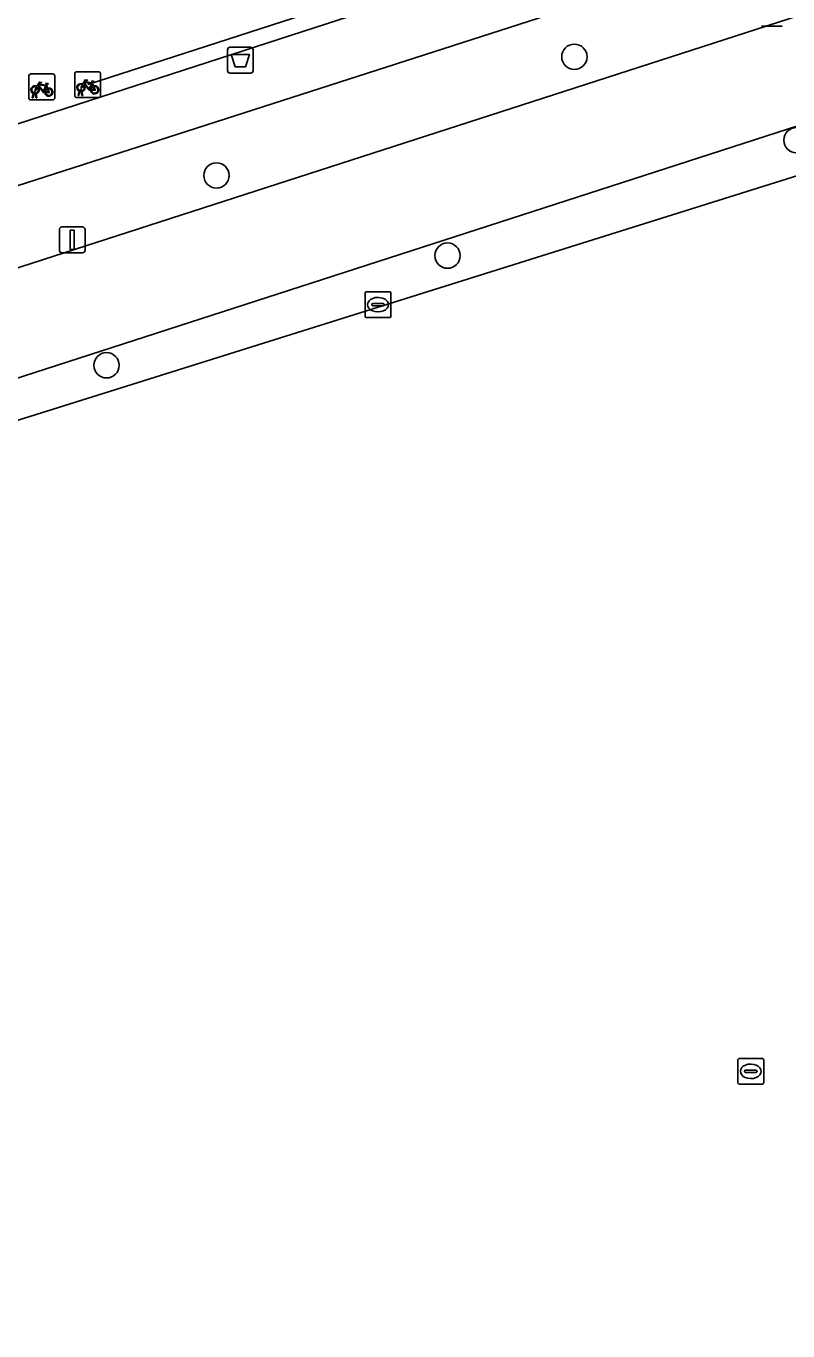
# Model space of a CAD drawing. Extents: x 158086 to 159499, y 382904 to 383981.
# Drawn here: x 159223.5 to 159252.9, y 383032.6 to 383083 of the extents above; entities that cross this region are included whole.
import ezdxf

# ---------------------------------------------------------------- set-up
doc = ezdxf.new("R2010")
doc.units = 0
for name, color, linetype in [('IMGEO_Afvalbak', 7, 'Continuous'), ('IMGEO_Berm_groen', 7, 'Continuous'), ('IMGEO_Boom', 7, 'Continuous'), ('IMGEO_Fietsenrek', 7, 'Continuous'), ('IMGEO_Fietspad_gesloten', 7, 'Continuous'), ('IMGEO_Groenvoorziening', 7, 'Continuous'), ('IMGEO_Hek', 7, 'Continuous'), ('IMGEO_Lichtmast', 7, 'Continuous'), ('IMGEO_Voetpad_open', 7, 'Continuous'), ('IMGEO_Waterleidingput', 7, 'Continuous')]:
    doc.layers.add(name, color=color, linetype=linetype)

msp = doc.modelspace()

# ---------------------------------------------------------------- linework, layer by layer
at = {"layer": 'IMGEO_Afvalbak'}
for p, q in [((159231.266, 383081.239), (159231.266, 383082.039)), ((159231.266, 383082.039), (159231.266, 383081.239)), ((159231.366, 383082.139), (159232.156, 383082.139)), ((159232.156, 383082.139), (159231.366, 383082.139)), ((159232.256, 383082.039), (159232.256, 383081.239)), ((159232.256, 383081.239), (159232.256, 383082.039)), ((159232.156, 383081.139), (159231.366, 383081.139)), ((159231.366, 383081.139), (159232.156, 383081.139))]:
    msp.add_line(p, q, dxfattribs=at)
msp.add_lwpolyline([(159231.409, 383081.853), (159232.113, 383081.853), (159231.964, 383081.383), (159231.558, 383081.383), (159231.409, 383081.853)], dxfattribs=at)
for centre, start, end in [((159231.366, 383082.039), 90, 180), ((159231.366, 383082.039), 90, 180), ((159232.156, 383082.039), 0, 90), ((159232.156, 383082.039), 360, 90), ((159231.366, 383081.239), 180, 270), ((159231.366, 383081.239), 180, 270), ((159232.156, 383081.239), 270, 0), ((159232.156, 383081.239), 270, 0)]:
    msp.add_arc(centre, 0.1, start, end, dxfattribs=at)
at = {"layer": 'IMGEO_Berm_groen'}
for points in [[(159315.771, 383106.592), (159193.088, 383067.117), (159176.27, 383061.706)], [(159177.244, 383058.86), (159177.648, 383058.93), (159297.331, 383097.582)]]:
    msp.add_lwpolyline(points, dxfattribs=at)
at = {"layer": 'IMGEO_Boom'}
for centre in [(159244.654, 383081.767), (159253.229, 383078.548), (159230.84, 383077.188), (159239.758, 383074.091), (159226.596, 383069.857)]:
    msp.add_circle(centre, 0.489, dxfattribs=at)
at = {"layer": 'IMGEO_Fietsenrek'}
for p, q in [((159225.443, 383081.193), (159226.284, 383081.193)), ((159226.284, 383081.193), (159225.443, 383081.193)), ((159223.598, 383080.18), (159223.598, 383081.021)), ((159223.598, 383081.021), (159223.598, 383080.18)), ((159223.673, 383081.105), (159224.514, 383081.105)), ((159224.514, 383081.105), (159223.673, 383081.105)), ((159224.285, 383080.654), (159224.321, 383080.559)), ((159224.598, 383081.03), (159224.598, 383080.189)), ((159224.598, 383080.189), (159224.598, 383081.03)), ((159225.368, 383080.268), (159225.368, 383081.109)), ((159225.368, 383081.109), (159225.368, 383080.268)), ((159226.055, 383080.742), (159226.091, 383080.647)), ((159226.368, 383081.118), (159226.368, 383080.277)), ((159226.368, 383080.277), (159226.368, 383081.118)), ((159223.725, 383080.189), (159223.764, 383080.349)), ((159223.759, 383080.189), (159223.725, 383080.189)), ((159223.794, 383080.337), (159223.759, 383080.189)), ((159223.836, 383080.361), (159223.835, 383080.365)), ((159223.877, 383080.189), (159223.843, 383080.331)), ((159223.867, 383080.372), (159223.868, 383080.365)), ((159223.875, 383080.335), (159223.91, 383080.189)), ((159223.91, 383080.189), (159223.877, 383080.189)), ((159226.293, 383080.193), (159225.452, 383080.193)), ((159225.452, 383080.193), (159226.293, 383080.193)), ((159225.495, 383080.277), (159225.534, 383080.437)), ((159225.529, 383080.277), (159225.495, 383080.277)), ((159225.564, 383080.425), (159225.529, 383080.277)), ((159225.606, 383080.449), (159225.605, 383080.453)), ((159225.647, 383080.277), (159225.613, 383080.419)), ((159225.637, 383080.46), (159225.638, 383080.453)), ((159225.645, 383080.423), (159225.68, 383080.277)), ((159225.68, 383080.277), (159225.647, 383080.277)), ((159224.523, 383080.105), (159223.682, 383080.105)), ((159223.682, 383080.105), (159224.523, 383080.105))]:
    msp.add_line(p, q, dxfattribs=at)
for points in [[(159223.911, 383080.631), (159224.006, 383080.795), (159224.092, 383080.781), (159224.094, 383080.772), (159224.038, 383080.761), (159224.011, 383080.716), (159224.267, 383080.675)], [(159224.254, 383080.65), (159223.997, 383080.691), (159223.98, 383080.662), (159224.147, 383080.442), (159224.254, 383080.65)], [(159224.267, 383080.675), (159224.292, 383080.724), (159224.286, 383080.728), (159224.263, 383080.732), (159224.251, 383080.739), (159224.25, 383080.742), (159224.252, 383080.747), (159224.347, 383080.732), (159224.349, 383080.722), (159224.339, 383080.709), (159224.327, 383080.703), (159224.313, 383080.709), (159224.285, 383080.654)], [(159225.702, 383080.667), (159225.65, 383080.577), (159225.61, 383080.552), (159225.611, 383080.599), (159225.666, 383080.693)], [(159225.681, 383080.719), (159225.776, 383080.883), (159225.862, 383080.869), (159225.864, 383080.86), (159225.808, 383080.849), (159225.781, 383080.804), (159226.037, 383080.763)], [(159225.977, 383080.475), (159225.927, 383080.475), (159225.736, 383080.726), (159225.717, 383080.694)], [(159226.024, 383080.738), (159225.767, 383080.779), (159225.75, 383080.75), (159225.917, 383080.53), (159226.024, 383080.738)], [(159226.072, 383080.64), (159226.042, 383080.717), (159225.933, 383080.499), (159225.976, 383080.499)], [(159226.037, 383080.763), (159226.062, 383080.812), (159226.056, 383080.816), (159226.033, 383080.82), (159226.021, 383080.827), (159226.02, 383080.83), (159226.022, 383080.835), (159226.117, 383080.82), (159226.119, 383080.81), (159226.109, 383080.797), (159226.097, 383080.791), (159226.083, 383080.797), (159226.055, 383080.742)], [(159223.932, 383080.579), (159223.88, 383080.489), (159223.84, 383080.464), (159223.841, 383080.511), (159223.896, 383080.605)], [(159224.207, 383080.387), (159224.157, 383080.387), (159223.966, 383080.638), (159223.947, 383080.606)], [(159224.302, 383080.552), (159224.272, 383080.629), (159224.163, 383080.411), (159224.206, 383080.411)], [(159224.236, 383080.411), (159224.356, 383080.41), (159224.312, 383080.524)], [(159224.332, 383080.531), (159224.387, 383080.386), (159224.237, 383080.386)], [(159226.006, 383080.499), (159226.126, 383080.498), (159226.082, 383080.612)], [(159226.102, 383080.619), (159226.157, 383080.474), (159226.007, 383080.474)]]:
    msp.add_lwpolyline(points, dxfattribs=at)
for centre, radius, start, end in [((159225.446, 383081.115), 0.0779, 92.4484, 184.2845), ((159225.446, 383081.115), 0.0779, 92.4484, 184.2845), ((159226.29, 383081.115), 0.0779, 2.4484, 94.2845), ((159226.29, 383081.115), 0.0779, 2.4484, 94.2845), ((159223.676, 383081.027), 0.0779, 92.4484, 184.2845), ((159223.676, 383081.027), 0.0779, 92.4484, 184.2845), ((159223.838, 383080.49), 0.159, 62.6766, 242.1369), ((159224.52, 383081.027), 0.0779, 2.4484, 94.2845), ((159224.52, 383081.027), 0.0779, 2.4484, 94.2845), ((159225.608, 383080.578), 0.159, 62.6766, 242.1369), ((159225.608, 383080.578), 0.129, 63.3192, 238.903), ((159225.608, 383080.578), 0.129, 283.6043, 43.4302), ((159225.608, 383080.578), 0.159, 283.5766, 46.6042), ((159226.135, 383080.494), 0.159, 187.0065, 105.7708), ((159223.676, 383080.183), 0.0779, 182.4484, 274.2845), ((159223.676, 383080.183), 0.0779, 182.4484, 274.2845), ((159223.838, 383080.49), 0.129, 63.3192, 238.903), ((159223.818, 383080.361), 0.0499, 12.8025, 158.6934), ((159223.838, 383080.49), 0.159, 253.9967, 271.7867), ((159223.818, 383080.361), 0.0174, 12.8025, 163.4502), ((159223.838, 383080.49), 0.129, 253.415, 269.0204), ((159223.838, 383080.49), 0.129, 283.6043, 43.4302), ((159223.838, 383080.49), 0.159, 283.5766, 46.6042), ((159224.365, 383080.406), 0.159, 113.3408, 178.3217), ((159224.365, 383080.406), 0.159, 187.0065, 105.7708), ((159224.365, 383080.406), 0.129, 113.923, 177.9556), ((159224.365, 383080.406), 0.129, 188.6715, 104.5883), ((159224.52, 383080.183), 0.0779, 272.4484, 4.2845), ((159224.52, 383080.183), 0.0779, 272.4484, 4.2845), ((159225.446, 383080.271), 0.0779, 182.4484, 274.2845), ((159225.446, 383080.271), 0.0779, 182.4484, 274.2845), ((159225.588, 383080.449), 0.0499, 12.8025, 158.6934), ((159225.608, 383080.578), 0.159, 253.9967, 271.7867), ((159225.588, 383080.449), 0.0174, 12.8025, 163.4502), ((159225.608, 383080.578), 0.129, 253.415, 269.0204), ((159226.135, 383080.494), 0.159, 113.3408, 178.3217), ((159226.135, 383080.494), 0.129, 113.923, 177.9556), ((159226.135, 383080.494), 0.129, 188.6715, 104.5883), ((159226.29, 383080.271), 0.0779, 272.4484, 4.2845), ((159226.29, 383080.271), 0.0779, 272.4484, 4.2845)]:
    msp.add_arc(centre, radius, start, end, dxfattribs=at)
at = {"layer": 'IMGEO_Fietspad_gesloten'}
for points in [[(159377.79, 383123.598), (159374.903, 383122.66), (159372.086, 383121.745), (159367.174, 383120.149), (159363.33, 383118.901), (159324.24, 383106.205), (159321.878, 383105.448), (159315.701, 383103.469), (159297.331, 383097.582), (159177.648, 383058.93), (159177.244, 383058.86), (159166.485, 383055.346), (159160.786, 383053.402), (159160.223, 383052.886)], [(159159.592, 383052.47), (159146.453, 383048.648), (159146.197, 383048.666), (159139.088, 383046.362), (159072.436, 383025.018), (159072.384, 383025.18), (159065.84, 383023.087), (159067.396, 383018.015), (159067.776, 383018.119), (159068.411, 383016.229), (159071.934, 383017.153), (159072.865, 383020.766), (159127.162, 383038.33), (159169.93, 383052.158), (159261.875, 383081.887)]]:
    msp.add_lwpolyline(points, dxfattribs=at)
at = {"layer": 'IMGEO_Groenvoorziening'}
for points in [[(159261.875, 383081.887), (159169.93, 383052.158), (159170.278, 383051.14), (159262.51, 383080.083)], [(159262.51, 383080.083), (159170.278, 383051.14), (159073.361, 383019.728), (159072.548, 383017.804), (159094.248, 382956.684), (159183.625, 382985.215), (159284.422, 383017.829)]]:
    msp.add_lwpolyline(points, close=True, dxfattribs=at)
at = {"layer": 'IMGEO_Hek'}
for points in [[(159273.101, 383095.369), (159192.454, 383069.229)], [(159225.868, 383080.693), (159247.975, 383087.849), (159248.725, 383088.092)]]:
    msp.add_lwpolyline(points, dxfattribs=at)
at = {"layer": 'IMGEO_Lichtmast'}
for p, q in [((159252.67, 383082.953), (159251.88, 383082.953)), ((159251.88, 383082.953), (159252.67, 383082.953)), ((159224.875, 383075.199), (159225.665, 383075.199)), ((159225.665, 383075.199), (159224.875, 383075.199)), ((159224.775, 383074.299), (159224.775, 383075.099)), ((159224.775, 383075.099), (159224.775, 383074.299)), ((159225.765, 383075.099), (159225.765, 383074.299)), ((159225.765, 383074.299), (159225.765, 383075.099)), ((159225.665, 383074.199), (159224.875, 383074.199)), ((159224.875, 383074.199), (159225.665, 383074.199))]:
    msp.add_line(p, q, dxfattribs=at)
msp.add_lwpolyline([(159225.195, 383075.074), (159225.345, 383075.074), (159225.345, 383074.324), (159225.195, 383074.324), (159225.195, 383075.074)], dxfattribs=at)
for centre, start, end in [((159224.875, 383075.099), 90, 180), ((159224.875, 383075.099), 90, 180), ((159225.665, 383075.099), 0, 90), ((159225.665, 383075.099), 360, 90), ((159224.875, 383074.299), 180, 270), ((159224.875, 383074.299), 180, 270), ((159225.665, 383074.299), 270, 0), ((159225.665, 383074.299), 270, 0)]:
    msp.add_arc(centre, 0.1, start, end, dxfattribs=at)
at = {"layer": 'IMGEO_Voetpad_open'}
msp.add_lwpolyline([(159176.27, 383061.706), (159193.088, 383067.117), (159315.771, 383106.592)], dxfattribs=at)
at = {"layer": 'IMGEO_Waterleidingput'}
for p, q in [((159236.575, 383071.773), (159236.575, 383072.625)), ((159236.65, 383072.699), (159237.502, 383072.699)), ((159237.576, 383072.625), (159237.576, 383071.773)), ((159236.834, 383072.193), (159236.834, 383072.205)), ((159237.272, 383072.156), (159236.874, 383072.156)), ((159236.877, 383072.242), (159237.275, 383072.242)), ((159237.063, 383072.479), (159237.088, 383072.479)), ((159237.318, 383072.205), (159237.318, 383072.193)), ((159237.502, 383071.699), (159236.65, 383071.699)), ((159237.086, 383071.919), (159237.061, 383071.919)), ((159250.962, 383042.174), (159250.962, 383043.026)), ((159251.037, 383043.1), (159251.889, 383043.1)), ((159251.45, 383042.88), (159251.475, 383042.88)), ((159251.963, 383043.026), (159251.963, 383042.174)), ((159251.221, 383042.594), (159251.221, 383042.606)), ((159251.659, 383042.557), (159251.261, 383042.557)), ((159251.264, 383042.643), (159251.662, 383042.643)), ((159251.705, 383042.606), (159251.705, 383042.594)), ((159251.889, 383042.1), (159251.037, 383042.1)), ((159251.473, 383042.32), (159251.448, 383042.32))]:
    msp.add_line(p, q, dxfattribs=at)
for points in [[(159236.575, 383071.773), (159236.575, 383072.625)], [(159236.65, 383072.699), (159237.502, 383072.699)], [(159237.576, 383072.625), (159237.576, 383071.773)], [(159237.502, 383071.699), (159236.65, 383071.699)], [(159250.962, 383042.174), (159250.962, 383043.026)], [(159251.037, 383043.1), (159251.889, 383043.1)], [(159251.963, 383043.026), (159251.963, 383042.174)], [(159251.889, 383042.1), (159251.037, 383042.1)]]:
    msp.add_lwpolyline(points, dxfattribs=at)
for centre, radius, start, end in [((159236.652, 383072.623), 0.0765, 91.552, 178.448), ((159236.652, 383072.623), 0.0765, 91.552, 178.448), ((159237.5, 383072.623), 0.0765, 1.552, 88.448), ((159237.5, 383072.623), 0.0765, 1.552, 88.448), ((159236.874, 383072.202), 0.0403, 85.8775, 175.7526), ((159236.871, 383072.192), 0.0366, 178.938, 274.7102), ((159237.275, 383072.199), 0.043, 264.8664, 352.4533), ((159237.279, 383072.204), 0.0386, 1.7309, 96.639), ((159236.652, 383071.775), 0.0765, 181.552, 268.448), ((159236.652, 383071.775), 0.0765, 181.552, 268.448), ((159237.5, 383071.775), 0.0765, 271.552, 358.448), ((159237.5, 383071.775), 0.0765, 271.552, 358.448), ((159251.039, 383043.024), 0.0765, 91.552, 178.448), ((159251.039, 383043.024), 0.0765, 91.552, 178.448), ((159251.887, 383043.024), 0.0765, 1.552, 88.448), ((159251.887, 383043.024), 0.0765, 1.552, 88.448), ((159251.261, 383042.603), 0.0403, 85.8775, 175.7526), ((159251.258, 383042.593), 0.0366, 178.938, 274.7102), ((159251.662, 383042.6), 0.043, 264.8664, 352.4533), ((159251.666, 383042.605), 0.0386, 1.7309, 96.639), ((159251.039, 383042.176), 0.0765, 181.552, 268.448), ((159251.039, 383042.176), 0.0765, 181.552, 268.448), ((159251.887, 383042.176), 0.0765, 271.552, 358.448), ((159251.887, 383042.176), 0.0765, 271.552, 358.448)]:
    msp.add_arc(centre, radius, start, end, dxfattribs=at)
for centre, major_axis, ratio, start_param, end_param in [((159237.062, 383072.199), (-0.387, 0.002), 0.722429, 4.712389, 7.853982), ((159237.087, 383072.199), (-0.39, 0.002), 0.717154, 1.570796, 4.712389), ((159251.449, 383042.6), (-0.387, 0.002), 0.722429, 4.712389, 7.853982), ((159251.474, 383042.6), (-0.39, 0.002), 0.717154, 1.570796, 4.712389)]:
    msp.add_ellipse(centre, major_axis=major_axis, ratio=ratio, start_param=start_param, end_param=end_param, dxfattribs=at)

doc.saveas('drawing.dxf')
